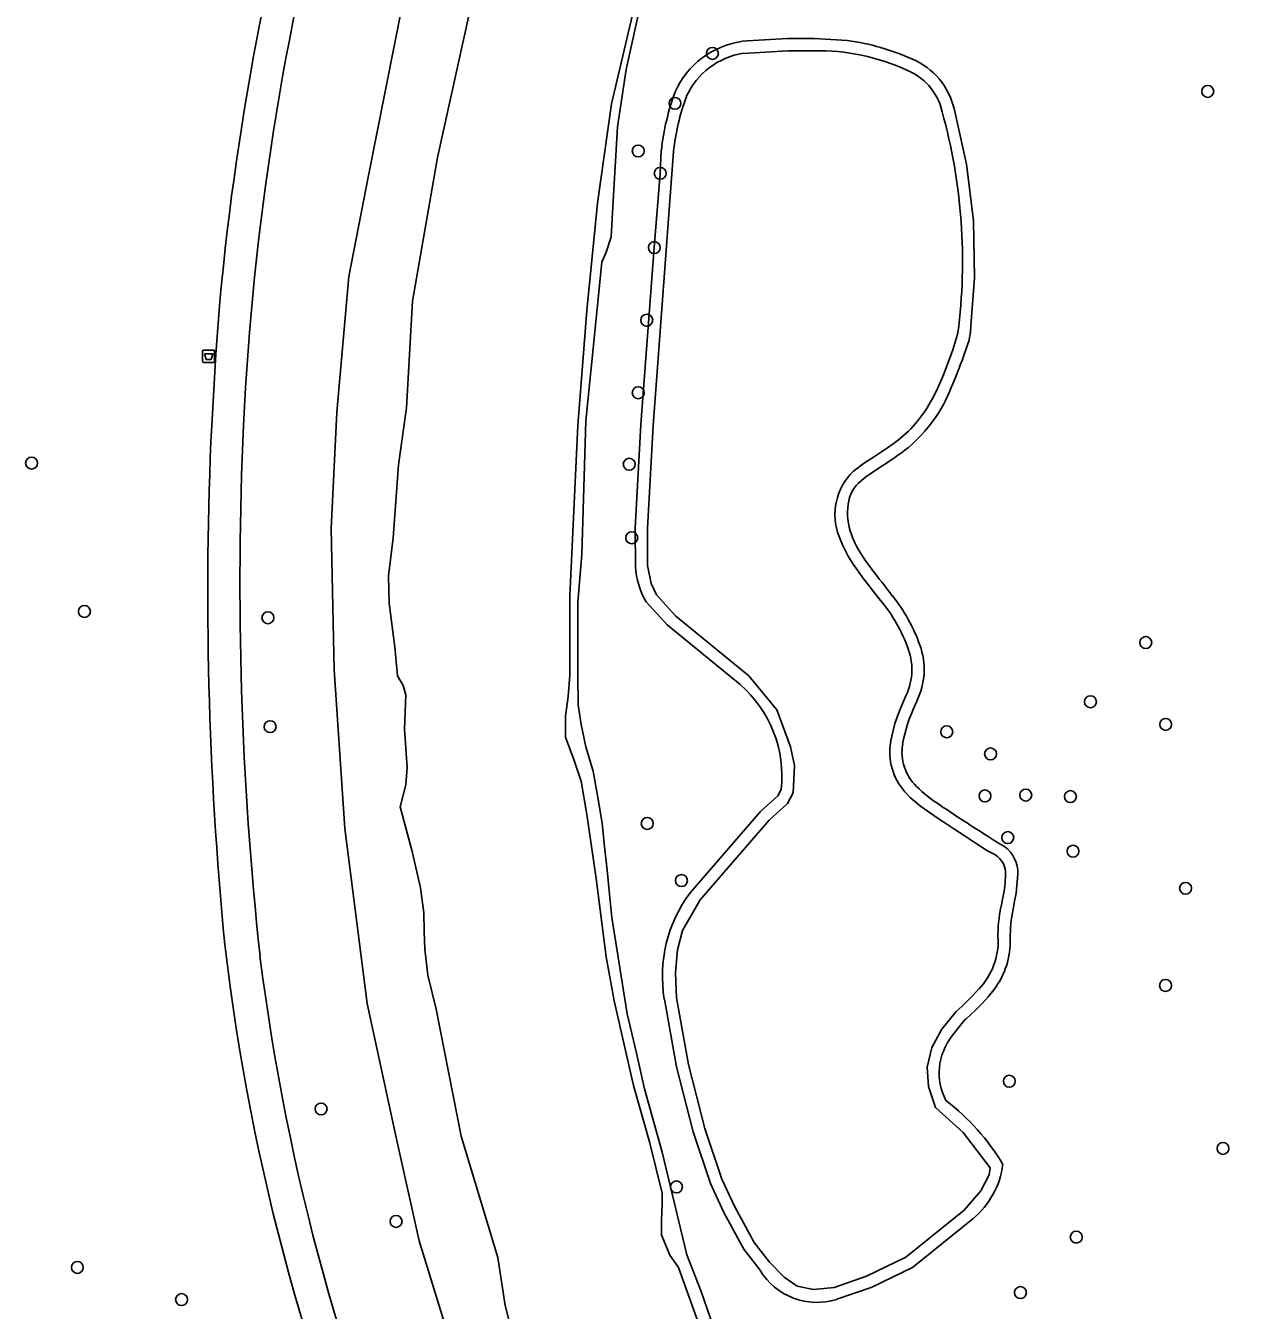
# Model space of a CAD drawing. Extents: x 161477 to 163040, y 383680 to 384868.
# Drawn here: x 161590.7 to 161689.8, y 384177.6 to 384282.7 of the extents above; entities that cross this region are included whole.
import ezdxf

# ---------------------------------------------------------------- set-up
doc = ezdxf.new("R2010")
doc.units = 0
for name, color, linetype in [('IMGEO_Afvalbak', 7, 'Continuous'), ('IMGEO_Boom', 7, 'Continuous'), ('IMGEO_Fietspad_gesloten', 7, 'Continuous'), ('IMGEO_Groenvoorziening', 7, 'Continuous'), ('IMGEO_Meer_plas_ven_vijver', 7, 'Continuous'), ('IMGEO_Voetpad_open', 7, 'Continuous'), ('IMGEO_Waterloop', 7, 'Continuous')]:
    doc.layers.add(name, color=color, linetype=linetype)

msp = doc.modelspace()

# ---------------------------------------------------------------- linework, layer by layer
at = {"layer": 'IMGEO_Afvalbak'}
for p, q in [((161605.2, 384255.27), (161605.2, 384256.07)), ((161605.2, 384256.07), (161605.2, 384255.27)), ((161605.3, 384256.17), (161606.08, 384256.17)), ((161606.08, 384256.17), (161605.3, 384256.17)), ((161606.18, 384256.07), (161606.18, 384255.27)), ((161606.18, 384255.27), (161606.18, 384256.07)), ((161606.08, 384255.17), (161605.3, 384255.17)), ((161605.3, 384255.17), (161606.08, 384255.17))]:
    msp.add_line(p, q, dxfattribs=at)
msp.add_lwpolyline([(161605.34, 384255.88), (161606.04, 384255.88), (161605.89, 384255.41), (161605.49, 384255.41), (161605.34, 384255.88)], dxfattribs=at)
for centre, start, end in [((161605.3, 384256.07), 90, 180), ((161605.3, 384256.07), 90, 180), ((161606.08, 384256.07), 0, 90), ((161606.08, 384256.07), 360, 90), ((161605.3, 384255.27), 180, 270), ((161605.3, 384255.27), 180, 270), ((161606.08, 384255.27), 270, 0), ((161606.08, 384255.27), 270, 0)]:
    msp.add_arc(centre, 0.1, start, end, dxfattribs=at)
at = {"layer": 'IMGEO_Boom'}
for centre in [(161646.9, 384280.46), (161687.42, 384277.35), (161643.84, 384276.37), (161640.83, 384272.47), (161642.63, 384270.64), (161642.15, 384264.56), (161641.53, 384258.62), (161640.83, 384252.68), (161591.21, 384246.92), (161640.1, 384246.83), (161640.3, 384240.81), (161595.53, 384234.78), (161610.54, 384234.27), (161682.35, 384232.23), (161677.83, 384227.39), (161610.72, 384225.35), (161666.07, 384224.93), (161683.98, 384225.54), (161669.66, 384223.12), (161669.2, 384219.68), (161672.53, 384219.75), (161676.19, 384219.63), (161641.57, 384217.43), (161671.06, 384216.27), (161676.4, 384215.16), (161644.37, 384212.76), (161685.61, 384212.12), (161683.97, 384204.17), (161671.19, 384196.33), (161614.89, 384194.06), (161688.67, 384190.83), (161643.96, 384187.68), (161621.02, 384184.86), (161676.67, 384183.57), (161594.95, 384181.09), (161603.48, 384178.46), (161672.1, 384179.03)]:
    msp.add_circle(centre, 0.489, dxfattribs=at)
at = {"layer": 'IMGEO_Fietspad_gesloten'}
msp.add_arc((161775.53, 384131.6), 95.13, 150.5522, 155.3769, dxfattribs=at)
at = {"layer": 'IMGEO_Groenvoorziening'}
for points in [[(161641.58, 384287.08), (161639.84, 384279.15), (161639.13, 384274.46), (161638.74, 384267.43), (161638.62, 384265.43), (161638.2, 384264.18), (161637.85, 384263.36), (161636.96, 384254.41), (161636.56, 384250.37), (161636.21, 384239.44), (161635.88, 384235.54), (161635.89, 384229.5), (161635.92, 384227.14), (161636.16, 384225.53), (161636.55, 384223.7), (161637.16, 384221.72), (161637.61, 384219.09), (161637.87, 384217.42), (161638.07, 384215.55), (161638.28, 384213.61), (161638.47, 384211.65), (161638.67, 384209.74), (161639.93, 384201.85), (161640.69, 384198.63), (161641.34, 384195.7), (161642.79, 384190.53), (161644.81, 384182.11), (161645.98, 384179.11), (161646.97, 384176.28)], [(161627.04, 384169.87), (161622.91, 384183.28), (161621.02, 384191.72), (161618.67, 384202.7), (161616.84, 384217.03), (161615.95, 384229.99), (161615.71, 384241.58), (161616.19, 384251.09), (161617.17, 384262.2), (161618.77, 384270.47), (161621.55, 384284.48)], [(161649.28, 384281.45), (161653.04, 384281.68), (161655.22, 384281.67), (161657.95, 384281.52)], [(161666.67, 384275.94), (161667.69, 384271.39)], [(161640.6, 384238.45), (161640.58, 384241.61), (161641.05, 384250.07), (161642.15, 384264.56), (161642.63, 384270.64), (161642.72, 384272.54)], [(161667.69, 384271.39), (161668.25, 384266.76), (161668.35, 384262.09), (161668.04, 384258.19), (161668.02, 384257.6), (161667.88, 384256.91), (161667.77, 384256.6), (161667.66, 384256.28), (161667.55, 384255.97), (161667.43, 384255.65), (161667.32, 384255.33), (161667.2, 384255.01), (161667.08, 384254.7), (161666.96, 384254.38), (161666.84, 384254.06), (161666.71, 384253.74), (161666.58, 384253.42), (161666.44, 384253.11)], [(161662.93, 384248.21), (161662.65, 384247.98), (161662.37, 384247.77), (161662.08, 384247.56), (161661.8, 384247.36), (161661.51, 384247.16), (161661.22, 384246.97), (161660.92, 384246.78), (161660.63, 384246.59), (161660.34, 384246.4), (161660.06, 384246.22), (161659.79, 384246.03), (161659.53, 384245.85), (161659.28, 384245.67), (161659.06, 384245.48)], [(161659.23, 384239.23), (161659.41, 384238.97), (161659.6, 384238.71), (161659.79, 384238.45), (161659.98, 384238.18), (161660.18, 384237.92), (161660.38, 384237.66), (161660.58, 384237.4), (161660.79, 384237.14), (161661, 384236.87), (161661.21, 384236.6), (161661.42, 384236.34), (161661.62, 384236.06)], [(161649.18, 384228.79), (161643.21, 384233.68), (161641.48, 384235.57)], [(161663.62, 384227.44), (161663.49, 384227.13)], [(161645.07, 384211.75), (161650.83, 384218.41), (161652.26, 384219.69), (161652.53, 384220.2)], [(161663.6, 384220.46), (161663.81, 384220.25), (161664.03, 384220.05), (161664.25, 384219.86), (161664.49, 384219.67), (161664.74, 384219.48), (161664.99, 384219.29), (161665.25, 384219.11), (161665.52, 384218.93), (161665.79, 384218.74), (161666.07, 384218.56), (161666.34, 384218.38), (161666.62, 384218.2), (161666.9, 384218.01), (161667.17, 384217.83), (161667.45, 384217.65), (161667.73, 384217.47), (161668, 384217.29), (161668.28, 384217.11), (161668.56, 384216.94), (161668.83, 384216.76), (161669.11, 384216.58), (161669.37, 384216.41), (161669.62, 384216.25), (161669.71, 384216.19), (161669.87, 384216.09), (161670.23, 384215.88), (161670.8, 384215.53)], [(161671.89, 384213.27), (161671.74, 384211.73), (161671.62, 384211.06), (161671.5, 384210.42)], [(161650.8, 384180.86), (161649.48, 384182.59), (161647.83, 384185.59), (161646.74, 384187.95), (161645.32, 384192.19), (161643.97, 384197.5), (161642.97, 384203.06)], [(161669.91, 384203.8), (161669.46, 384203.23), (161668.99, 384202.71), (161668.5, 384202.22), (161668, 384201.75), (161667.67, 384201.45), (161667.59, 384201.37), (161667.29, 384201.02), (161666.5, 384200.02)], [(161668.2, 384185.06), (161663.27, 384181.08), (161659.88, 384179.45), (161657.07, 384178.48)]]:
    msp.add_lwpolyline(points, dxfattribs=at)
for centre, radius, start, end in [((161650.39, 384274.35), 7.18, 98.8887, 155.7427), ((161655.5, 384263.07), 18.6, 65.3451, 82.4338), ((161661, 384274.62), 5.82, 13.1746, 67.1556), ((161663.06, 384270.27), 20.46, 159.9043, 173.6468), ((161655.04, 384257.56), 12.24, 310.1461, 338.6614), ((161660.76, 384243.3), 2.76, 127.9022, 174.5336), ((161663.29, 384242.86), 5.33, 172.3338, 199.5239), ((161666.09, 384244), 8.35, 200.544, 214.8525), ((161646.77, 384238.76), 6.17, 182.8627, 211.1078), ((161651.03, 384227.51), 13.61, 19.3364, 38.9027), ((161658.38, 384230.03), 5.84, 333.7199, 19.9024), ((161642.6, 384221.28), 9.99, 353.7789, 48.7626), ((161675.06, 384221.66), 12.8, 154.6923, 169.8546), ((161666.28, 384223.26), 3.87, 170.1962, 226.2758), ((161669.19, 384213.37), 2.7, 357.8656, 53.3276), ((161654.18, 384204.94), 11.37, 143.2266, 189.5397), ((161681.53, 384208.25), 10.26, 167.8012, 181.3159), ((161664.74, 384207.79), 6.53, 322.3086, 1.9824), ((161670.32, 384197), 4.87, 141.6428, 207.5001), ((161654.78, 384180.04), 18.5, 30.8475, 52.6535), ((161663.77, 384190.42), 6.95, 309.5763, 352.6417), ((161655.47, 384183.7), 5.47, 211.3755, 287.0525)]:
    msp.add_arc(centre, radius, start, end, dxfattribs=at)
at = {"layer": 'IMGEO_Meer_plas_ven_vijver'}
for points in [[(161649.43, 384280.46), (161653.07, 384280.68), (161655.19, 384280.67)], [(161643.9, 384234.4), (161642.32, 384236.13), (161641.88, 384237.07), (161641.6, 384238.55), (161641.58, 384241.58), (161642.05, 384250), (161643.72, 384272.42)], [(161666.99, 384257.57), (161666.57, 384256.2), (161666.2, 384255.17), (161665.8, 384254.16), (161665.36, 384253.15)], [(161662.94, 384249.55), (161662.12, 384248.84), (161661.68, 384248.51), (161661.23, 384248.18), (161660.08, 384247.42), (161659.34, 384246.94), (161658.44, 384246.27)], [(161657.26, 384240.92), (161657.53, 384240.23), (161658.04, 384239.26), (161658.42, 384238.65), (161659.29, 384237.43), (161659.73, 384236.87), (161659.97, 384236.56), (161660.65, 384235.69)], [(161668.7, 384203.88), (161668.26, 384203.4), (161667.8, 384202.93), (161667.32, 384202.48), (161666.84, 384202.04), (161665.67, 384200.58), (161664.84, 384199.09), (161664.46, 384197.47), (161664.58, 384195.89), (161665.14, 384194.18), (161667.42, 384192.14), (161669.62, 384189.25), (161669.54, 384188.66), (161668.87, 384187.36), (161667.5, 384185.79), (161662.73, 384181.93), (161659.5, 384180.37), (161656.85, 384179.46), (161655.18, 384179.29), (161653.83, 384179.57), (161652.76, 384180.29), (161651.56, 384181.51), (161650.32, 384183.13), (161648.73, 384186.04), (161647.67, 384188.32), (161646.27, 384192.47), (161644.95, 384197.71), (161643.96, 384203.17), (161643.89, 384205.19), (161644.04, 384207.09), (161644.46, 384208.68), (161645.89, 384211.17), (161651.55, 384217.7), (161653.05, 384219.07), (161653.52, 384219.93), (161653.61, 384222.16), (161653.29, 384223.69), (161652.16, 384226.72), (161649.89, 384229.5), (161643.9, 384234.4)], [(161662.64, 384227.69), (161662.56, 384227.49), (161662.21, 384226.64), (161661.83, 384225.61), (161661.48, 384224.12)], [(161662.65, 384220.02), (161663.1, 384219.54), (161663.93, 384218.84), (161665.28, 384217.89), (161665.74, 384217.58), (161666.65, 384216.98), (161667.57, 384216.38), (161668.49, 384215.79), (161669.41, 384215.2), (161670, 384214.88)], [(161670.88, 384213.23), (161670.85, 384212.55), (161670.76, 384211.89), (161670.64, 384211.24), (161670.52, 384210.61)]]:
    msp.add_lwpolyline(points, dxfattribs=at)
for centre, radius, start, end in [((161650.38, 384274.37), 6.17, 98.8921, 155.5876), ((161655.49, 384263.04), 17.64, 65.3246, 90.9824), ((161660.98, 384274.6), 4.84, 41.7001, 67.2495), ((161660.98, 384274.6), 4.84, 12.8896, 41.7081), ((161662.84, 384270.31), 19.24, 159.9266, 173.7159), ((161621.63, 384263.45), 45.73, 352.6168, 15.518), ((161654.87, 384257.57), 11.38, 315.1458, 337.1447), ((161661.89, 384242.71), 4.96, 134.0943, 201.1183), ((161650.52, 384227.26), 13.18, 19.7342, 39.7338), ((161658.26, 384230.02), 4.96, 331.933, 19.9059), ((161666.26, 384223.26), 4.85, 169.7759, 221.9305), ((161669.05, 384213.31), 1.84, 357.3497, 58.6766), ((161681.36, 384208.27), 11.1, 167.8543, 181.1892), ((161664.53, 384207.83), 5.75, 316.5469, 2.1029)]:
    msp.add_arc(centre, radius, start, end, dxfattribs=at)
at = {"layer": 'IMGEO_Voetpad_open'}
for points in [[(161605.94, 384250), (161606.27, 384255.83)], [(161608.71, 384253.1), (161608.55, 384250)]]:
    msp.add_lwpolyline(points, dxfattribs=at)
for centre, radius, start, end in [((161828.71, 384239.94), 223.01, 164.0189, 175.9139), ((161829.3, 384239.76), 220.99, 164.0128, 176.5386), ((161901.65, 384236.24), 296.03, 177.3355, 185.5686), ((161890.48, 384237.01), 282.23, 177.3615, 186.1858), ((161786.08, 384228.39), 180.28, 186.6504, 204.1737), ((161791.94, 384229.3), 183.46, 187.1099, 203.7219)]:
    msp.add_arc(centre, radius, start, end, dxfattribs=at)
at = {"layer": 'IMGEO_Waterloop'}
for points in [[(161645.77, 384176.54), (161644.14, 384181.09), (161643.41, 384182.1), (161642.73, 384183.76), (161642.73, 384184.92), (161642.8, 384186.27), (161642.8, 384187.18), (161641.75, 384191.36), (161640.45, 384195.97), (161638.86, 384202.92), (161638.2, 384206.52), (161637.38, 384212.92), (161636.62, 384218.17), (161636.17, 384220.88), (161635.6, 384222.57), (161634.89, 384224.48), (161634.88, 384226.22), (161635.1, 384227.81), (161635.25, 384229.57), (161635.25, 384236.07), (161635.88, 384250), (161636.62, 384259.41), (161637.5, 384268.19), (161638.65, 384276.32), (161642.09, 384290.93)], [(161627.05, 384283.91), (161624.42, 384271.94), (161622.36, 384260.19), (161621.87, 384251.45), (161621.22, 384246.77), (161620.78, 384240.81), (161620.4, 384237.7), (161620.47, 384235.46), (161620.92, 384231.86), (161621.15, 384229.51), (161621.6, 384228.72), (161621.83, 384227.95), (161621.7, 384225.16), (161621.92, 384222.01), (161621.82, 384220.6), (161621.36, 384218.78), (161622.35, 384215.13), (161623.01, 384212.16), (161623.3, 384210.11), (161623.31, 384208.59), (161623.37, 384207.13), (161623.63, 384205), (161624.3, 384202.24), (161626.35, 384191.84), (161629.34, 384181.9), (161629.94, 384177.97), (161630.53, 384175.74)]]:
    msp.add_lwpolyline(points, dxfattribs=at)

doc.saveas('drawing.dxf')
